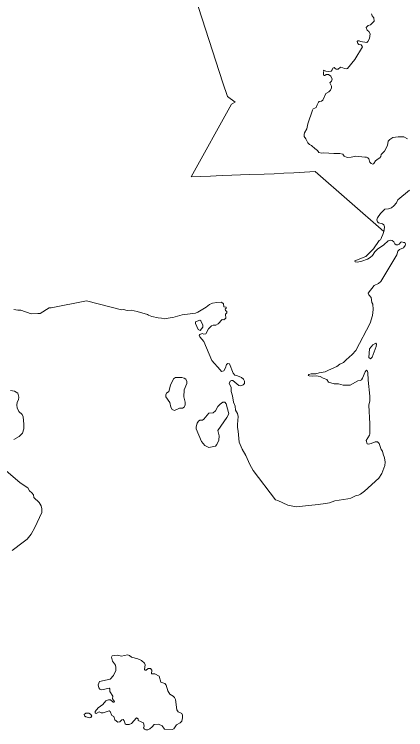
# Model space of a CAD drawing. Extents: x 369010 to 739155, y 6377141 to 6616555.
# Drawn here: x 435638 to 437680, y 6519483 to 6523215 of the extents above; entities that cross this region are included whole.
import ezdxf

# ---------------------------------------------------------------- set-up
doc = ezdxf.new("R2010")
doc.units = 0
doc.header["$LTSCALE"] = 40
doc.layers.add('1', color=7, linetype='Continuous', lineweight=13)

msp = doc.modelspace()

# ---------------------------------------------------------------- linework, layer by layer
at = {"layer": '1'}
for points in [[(436383.57, 6523919.53), (436635.14, 6523137.19), (436725.51, 6522857.49), (436749.83, 6522786), (436789.72, 6522755.71), (436770.52, 6522745.45), (436561.49, 6522366.11), (436661.45, 6522369.92), (436691.25, 6522371.74), (436725.34, 6522373.06), (436864.69, 6522379.68), (436940.83, 6522381.34), (436994.12, 6522383.32), (437044.27, 6522385.48), (437096.56, 6522387.63), (437207.29, 6522395.07), (437565.44, 6522080.78), (437567.92, 6522090.55), (437569.08, 6522105.28), (437565.11, 6522116.53), (437558.65, 6522121.33), (437551.04, 6522122.82), (437538.46, 6522127.62), (437532.5, 6522132.42), (437528.53, 6522142.35), (437532.17, 6522153.44), (437548.89, 6522175.12), (437570.4, 6522198.79)], [(436635.14, 6523137.19), (436383.57, 6523919.53)], [(437296, 6522924.69), (437298.98, 6522932.96), (437306.59, 6522936.44), (437310.89, 6522931.14), (437316.35, 6522927.67), (437326.62, 6522928), (437339.69, 6522938.59), (437352.27, 6522935.28), (437359.55, 6522931.14), (437368.98, 6522929.98), (437375.44, 6522932.47), (437414.66, 6522979.8), (437455.05, 6523045.17), (437446.61, 6523054.61), (437436.01, 6523056.59), (437430.22, 6523063.21), (437426.91, 6523072.48), (437429.39, 6523076.62), (437437.5, 6523076.62), (437444.62, 6523072.98), (437476.4, 6523068.01), (437482.02, 6523072.48), (437489.97, 6523089.36), (437493.94, 6523112.53), (437487.82, 6523125.61), (437478.88, 6523131.24), (437473.91, 6523146.13), (437483.84, 6523155.9), (437496.42, 6523160.37), (437514.46, 6523179.07), (437513.14, 6523195.78), (437504.53, 6523207.2), (437501.72, 6523217.13)], [(437492.78, 6521026.19), (437491.95, 6521078.99), (437488.15, 6521175.14), (437492.62, 6521197.65), (437492.95, 6521222.15), (437483.02, 6521306.06), (437481.69, 6521346.77), (437478.05, 6521355.87), (437475.24, 6521357.36), (437468.12, 6521348.76), (437454.38, 6521316.15), (437448.59, 6521308.04), (437441.81, 6521303.91), (437429.39, 6521303.24), (437389.67, 6521280.74), (437352.6, 6521280.74), (437329.93, 6521286.2), (437306.42, 6521287.19), (437277.13, 6521296.29), (437267.53, 6521309.37), (437249.49, 6521316.15), (437233.27, 6521325.26), (437213.25, 6521328.9), (437194.87, 6521326.91), (437175.68, 6521328.4), (437171.21, 6521330.55), (437173.69, 6521335.68), (437186.27, 6521339.82), (437210.93, 6521338.99), (437227.98, 6521344.29), (437259.75, 6521350.08), (437277.13, 6521358.52), (437320.16, 6521376.89), (437336.88, 6521389.14), (437354.59, 6521398.58), (437368.32, 6521412.48), (437400.26, 6521439.29), (437420.29, 6521460.47), (437495.1, 6521603.97), (437506.19, 6521642.69), (437510.49, 6521674.8), (437508.67, 6521702.94), (437503.04, 6521711.87), (437498.74, 6521737.86), (437487.32, 6521751.43), (437483.35, 6521759.54), (437514.96, 6521800.25), (437537.47, 6521810.85), (437549.55, 6521821.11), (437633.96, 6521959.14), (437639.25, 6521979.16), (437647.03, 6521987.44), (437668.22, 6521997.2), (437676.49, 6522007.8), (437678.48, 6522015.41), (437675.66, 6522024.35), (437667.55, 6522023.52), (437659.44, 6522027.66), (437653.98, 6522026), (437646.37, 6522015.08), (437639.42, 6522011.27), (437630.32, 6522011.44), (437622.21, 6522016.73), (437617.41, 6522027.66), (437609.13, 6522034.94), (437598.04, 6522036.26), (437588.28, 6522033.78), (437565.44, 6522012.26), (437532.5, 6521989.42), (437519.26, 6521976.35), (437507.01, 6521956.82), (437494.93, 6521946.23), (437480.53, 6521937.62), (437451.07, 6521926.53), (437426.75, 6521921.73), (437416.48, 6521922.56), (437414.33, 6521929.02), (437471.1, 6521951.85), (437511.98, 6521990.75), (437541.77, 6522034.11), (437548.39, 6522037.75), (437551.04, 6522045.86), (437552.69, 6522050.83), (437560.8, 6522066.05), (437565.44, 6522080.78), (437207.29, 6522395.07), (437096.56, 6522387.63), (437044.27, 6522385.48), (436994.12, 6522383.32), (436940.83, 6522381.34), (436864.69, 6522379.68), (436725.34, 6522373.06), (436691.25, 6522371.74), (436661.45, 6522369.92), (436561.49, 6522366.11), (436770.52, 6522745.45), (436789.72, 6522755.71), (436749.83, 6522786), (436725.51, 6522857.49), (436635.14, 6523137.19)], [(437688.24, 6522565.71), (437670.7, 6522574.65), (437641.07, 6522575.97), (437613.1, 6522571.83), (437596.55, 6522561.24), (437587.78, 6522552.3), (437585.13, 6522531.12), (437569.58, 6522500.5), (437551.54, 6522484.12), (437549.38, 6522473.52), (437545.41, 6522466.57), (437535.15, 6522461.28), (437522.9, 6522450.35), (437513.97, 6522436.29), (437508.34, 6522433.14), (437499.57, 6522435.95), (437491.95, 6522442.91), (437487.82, 6522460.45), (437481.69, 6522465.25), (437474.41, 6522469.05), (437465.64, 6522470.21), (437419.63, 6522474.02), (437395.13, 6522468.72), (437373.95, 6522467.9), (437359.39, 6522473.85), (437351.28, 6522484.45), (437336.88, 6522489.08), (437304.27, 6522487.76), (437253.3, 6522492.23), (437241.55, 6522489.74), (437226.49, 6522494.05), (437220.03, 6522503.65), (437205.8, 6522513.91), (437202.16, 6522518.54), (437192.72, 6522525), (437188.59, 6522529.96), (437177.99, 6522535.92), (437169.39, 6522544.19), (437158.96, 6522564.22), (437150.19, 6522577.29), (437150.02, 6522587.39), (437152.17, 6522596), (437163.93, 6522616.85), (437169.72, 6522643), (437193.88, 6522714.5), (437197.52, 6522720.95), (437206.29, 6522724.92), (437212.25, 6522729.06), (437218.54, 6522742.14), (437224.5, 6522756.04), (437229.13, 6522759.02), (437240.22, 6522761.33), (437248, 6522765.97), (437262.73, 6522802.21), (437277.96, 6522810.49), (437287.39, 6522818.93), (437293.35, 6522831.67), (437293.02, 6522840.28), (437283.75, 6522856.83), (437293.18, 6522866.26), (437295.34, 6522876.03), (437289.05, 6522891.59), (437277.3, 6522901.35), (437265.05, 6522901.52), (437257.6, 6522896.06), (437253.96, 6522895.23), (437250.81, 6522897.38), (437250.81, 6522913.6), (437252.47, 6522916.58), (437250.65, 6522923.53), (437262.9, 6522917.41), (437274.48, 6522915.75), (437290.04, 6522918.89), (437296, 6522924.69)], [(437570.4, 6522198.79), (437589.6, 6522199.95), (437605.32, 6522204.91), (437617.9, 6522215.01), (437630.98, 6522230.89), (437639.25, 6522246.95), (437699.33, 6522297.92)], [(435635.99, 6521674.47), (435657.18, 6521670.66), (435671.74, 6521670.66), (435726.69, 6521652.79), (435761.78, 6521654.28), (435772.7, 6521653.62), (435820.69, 6521683.41), (435830.29, 6521684.23), (436014.67, 6521719.16), (436197.71, 6521672.65), (436207.97, 6521674.47), (436227.67, 6521670), (436247.53, 6521670.66), (436279.47, 6521665.04), (436332.6, 6521648.82), (436338.56, 6521644.35), (436355.11, 6521638.89), (436388.54, 6521630.78), (436406.41, 6521629.29), (436421.97, 6521626.64), (436450.27, 6521631.6), (436465.83, 6521632.43), (436489, 6521640.54), (436513.83, 6521646.33), (436583.17, 6521655.77)], [(436583.17, 6521655.77), (436594.92, 6521660.24), (436639.77, 6521686.55), (436655.99, 6521700.45), (436671.88, 6521706.91), (436693.89, 6521711.87), (436719.55, 6521712.37), (436729.15, 6521705.09), (436731.79, 6521687.88), (436743.54, 6521687.55), (436743.54, 6521681.26), (436738.75, 6521675.63), (436739.74, 6521669.84), (436746.36, 6521664.71), (436745.86, 6521657.42), (436739.74, 6521650.31), (436740.9, 6521629.29), (436730.3, 6521620.68), (436723.02, 6521623), (436700.84, 6521600.16), (436688.76, 6521593.7), (436676.02, 6521592.55), (436666.25, 6521588.74), (436650.37, 6521573.02), (436637.46, 6521548.19), (436626.04, 6521546.37), (436618.42, 6521548.85), (436606.51, 6521544.38), (436602.87, 6521539.09), (436605.68, 6521531.81), (436626.53, 6521507.31), (436668.57, 6521408.84), (436711.77, 6521359.85), (436719.05, 6521352.07), (436730.47, 6521354.55), (436739.08, 6521370.77), (436745.53, 6521387.16), (436751.65, 6521392.45), (436759.76, 6521391.29), (436779.79, 6521341.81), (436788.56, 6521332.54), (436802.3, 6521328.9), (436823.65, 6521319.13), (436833.91, 6521310.86), (436838.71, 6521300.76), (436838.71, 6521288.85), (436831.43, 6521280.9), (436819.01, 6521276.43), (436809.75, 6521278.25), (436778.8, 6521303.58), (436771.35, 6521304.07), (436763.41, 6521300.27), (436759.6, 6521289.01), (436768.54, 6521268.65), (436769.53, 6521247.47), (436776.65, 6521224.13), (436782.27, 6521192.03), (436790.55, 6521169.52), (436792.2, 6521149.99), (436801.64, 6521131.95), (436804.95, 6521116.89), (436801.64, 6521074.52), (436801.64, 6521058.3), (436806.44, 6521039.93), (436811.07, 6520983.33), (436827.29, 6520946.25), (436846.49, 6520913.15), (436866.85, 6520866.81), (436883.4, 6520834.54), (437000.08, 6520680.95), (437011.83, 6520678.14), (437065.62, 6520653.97), (437107.65, 6520644.37), (437222.51, 6520656.62), (437261.24, 6520661.75), (437282.09, 6520666.72), (437309.9, 6520676.81), (437378.42, 6520687.07), (437393.31, 6520690.05), (437421.95, 6520703.79), (437434.03, 6520706.27), (437443.63, 6520711.07), (437465.31, 6520727.13), (437540.28, 6520795.48), (437554.35, 6520819.97), (437571.06, 6520861.02), (437572.22, 6520877.73), (437568.75, 6520900.57), (437561.63, 6520920.6), (437558.98, 6520935.16), (437551.54, 6520944.93), (437540.61, 6520975.22), (437531.67, 6520984.15), (437519.92, 6520984.98), (437499.9, 6520976.37), (437485.83, 6520971.57), (437479.21, 6520973.89), (437473.09, 6520991.1), (437491.46, 6521018.25), (437492.78, 6521026.19)], [(435661.81, 6521216.69), (435656.51, 6521237.87), (435639.96, 6521249.29), (435618.28, 6521252.77)], [(435635.33, 6520996.4), (435663.8, 6521012.62), (435681.34, 6521029.83), (435687.96, 6521051.35), (435688.13, 6521075.84), (435683.66, 6521114.57), (435679.19, 6521126.65), (435661.65, 6521142.71), (435653.7, 6521161.74), (435650.56, 6521176.47), (435652.87, 6521191.2), (435660.16, 6521204.27), (435661.81, 6521216.69)], [(435627.88, 6520418.13), (435684.32, 6520460.99), (435705.01, 6520476.88), (435725.86, 6520502.54), (435745.22, 6520537.13), (435782.46, 6520615.91), (435782.63, 6520634.94), (435778.99, 6520651.16), (435768.06, 6520667.21), (435740.43, 6520693.2), (435737.78, 6520707.43), (435729.83, 6520718.02), (435717.75, 6520728.12), (435708.32, 6520744.5), (435668.93, 6520770.65), (435593.62, 6520834.04)]]:
    msp.add_lwpolyline(points, dxfattribs=at)
for points in [[(436607.83, 6521564.41), (436620.74, 6521582.78), (436621.4, 6521593.21), (436611.64, 6521616.21), (436605.18, 6521618.53), (436583.01, 6521610.42), (436582.84, 6521600.99), (436596.41, 6521570.04)], [(437523.07, 6521498.87), (437507.51, 6521490.93), (437490.8, 6521469.91), (437487.49, 6521424.23), (437495.6, 6521417.61), (437505.19, 6521426.71), (437525.88, 6521481.66), (437527.04, 6521493.08)], [(436478.74, 6521319.96), (436468.31, 6521312.51), (436453.42, 6521279.25), (436443.65, 6521246.31), (436432.56, 6521237.37), (436428.92, 6521229.1), (436429.09, 6521219.67), (436449.28, 6521188.88), (436454.57, 6521165.05), (436461.86, 6521152.97), (436473.61, 6521148.17), (436500.42, 6521160.25), (436514.65, 6521160.25), (436523.76, 6521165.21), (436528.72, 6521176.63), (436529.05, 6521190.54), (436522.76, 6521218.51), (436524.42, 6521255.91), (436537.33, 6521288.18), (436538.15, 6521299.11), (436532.2, 6521310.53), (436524.42, 6521316.65), (436512.5, 6521320.29)], [(436735.77, 6521191.2), (436726.33, 6521190.54), (436712.76, 6521181.43), (436699.85, 6521169.19), (436687.11, 6521146.02), (436674.86, 6521135.42), (436652.35, 6521133.27), (436627.53, 6521103.32), (436620.41, 6521098.02), (436605.85, 6521097.85), (436598.4, 6521092.72), (436592.44, 6521082.46), (436586.81, 6521062.6), (436587.31, 6521052.84), (436614.62, 6520985.97), (436632.66, 6520965.12), (436653.18, 6520955.02), (436687.77, 6520961.98), (436694.72, 6520970.91), (436704.15, 6520993.75), (436705.98, 6521015.76), (436699.85, 6521044.07), (436746.86, 6521111.26), (436756.29, 6521129.8), (436744.04, 6521183.42)], [(436462.35, 6519482.7), (436470.13, 6519487.83), (436484.03, 6519507.53), (436502.9, 6519518.78), (436511.18, 6519527.72), (436516.14, 6519543.61), (436514.98, 6519558.17), (436511.34, 6519567.77), (436492.97, 6519575.38), (436485.19, 6519586.14), (436478.24, 6519639.76), (436474.27, 6519650.36), (436466.99, 6519658.13), (436448.62, 6519667.24), (436439.35, 6519685.11), (436430.25, 6519715.56), (436423.29, 6519722.85), (436401.61, 6519729.63), (436393.34, 6519761.08), (436370.5, 6519773.49), (436354.61, 6519774.32), (436355.93, 6519792.36), (436348.16, 6519802.29), (436337.23, 6519801.63), (436325.98, 6519793.52), (436320.52, 6519792.86), (436316.54, 6519796), (436320.85, 6519821.49), (436317.37, 6519829.76), (436301.48, 6519843.17), (436283.28, 6519852.11), (436248.69, 6519861.54), (436238.26, 6519869.98), (436228.99, 6519872.79), (436197.55, 6519865.68), (436176.2, 6519871.8), (436148.56, 6519867.5), (436144.75, 6519861.7), (436150.54, 6519840.02), (436166.43, 6519818.51), (436167.76, 6519806.43), (436167.09, 6519791.86), (436155.01, 6519765.38), (436137.63, 6519745.52), (436083.35, 6519733.94), (436076.07, 6519716.23), (436078.55, 6519700.5), (436083.68, 6519693.55), (436094.77, 6519690.08), (436133.5, 6519699.51), (436137.14, 6519696.53), (436136.64, 6519682.13), (436151.37, 6519656.81), (436151.21, 6519643.41), (436160.64, 6519629.67), (436159.15, 6519625.86), (436154.02, 6519625.7), (436139.95, 6519638.11), (436129.86, 6519639.1), (436115.79, 6519633.31), (436100.56, 6519614.77), (436076.4, 6519595.91), (436060.68, 6519577.2), (436060.68, 6519569.92), (436064.81, 6519566.61), (436080.2, 6519575.38), (436091.62, 6519570.25), (436101.39, 6519570.58), (436132.84, 6519580.68), (436138.46, 6519577.04), (436146.9, 6519555.85), (436157, 6519551.38), (436162.29, 6519533.68), (436177.69, 6519521.1), (436188.44, 6519522.75), (436198.71, 6519533.84), (436205.49, 6519536.32), (436211.45, 6519529.04), (436215.75, 6519512.99), (436222.21, 6519509.51), (436236.77, 6519510.01), (436248.85, 6519514.97), (436276.33, 6519545.26), (436283.77, 6519539.8), (436284.77, 6519531.19), (436312.74, 6519517.95), (436315.88, 6519501.4), (436312.74, 6519492.3), (436317.37, 6519485.02), (436324.99, 6519482.54), (436333.92, 6519482.54), (436345.51, 6519487.67), (436357.42, 6519496.6), (436367.19, 6519510.01), (436390.69, 6519511.17), (436410.05, 6519502.23), (436420.81, 6519486.01)], [(436030.39, 6519543.94), (436038, 6519546.09), (436041.97, 6519554.03), (436036.02, 6519564.29), (436026.75, 6519568.43), (436010.53, 6519569.09), (436002.58, 6519561.81), (436004.24, 6519555.69), (436010.86, 6519549.56)]]:
    msp.add_lwpolyline(points, close=True, dxfattribs=at)

doc.saveas('drawing.dxf')
